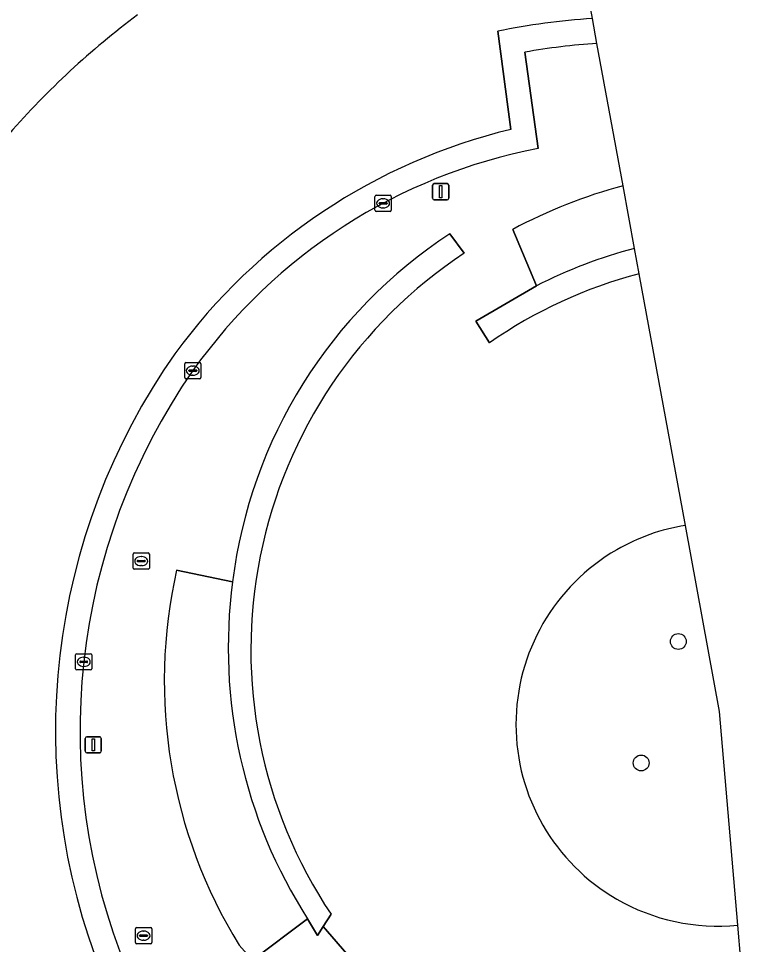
# Model space of a CAD drawing. Extents: x 158086 to 159499, y 382904 to 383981.
# Drawn here: x 159303.3 to 159348.8, y 383558.4 to 383615.4 of the extents above; entities that cross this region are included whole.
import ezdxf

# ---------------------------------------------------------------- set-up
doc = ezdxf.new("R2010")
doc.units = 0
for name, color, linetype in [('IMGEO_Berm_gesloten', 7, 'Continuous'), ('IMGEO_Berm_groen', 7, 'Continuous'), ('IMGEO_Boom', 7, 'Continuous'), ('IMGEO_Groenvoorziening', 7, 'Continuous'), ('IMGEO_Haag', 7, 'Continuous'), ('IMGEO_Kolk', 7, 'Continuous'), ('IMGEO_Rijbaan_regionaal_gesloten', 7, 'Continuous'), ('IMGEO_Rioolput', 7, 'Continuous'), ('IMGEO_Verkeersbordpaal', 7, 'Continuous'), ('IMGEO_Verkeerseiland_groen', 7, 'Continuous')]:
    doc.layers.add(name, color=color, linetype=linetype)

msp = doc.modelspace()

# ---------------------------------------------------------------- linework, layer by layer
at = {"layer": 'IMGEO_Berm_gesloten'}
for points in [[(159338.953, 383613.824), (159338.672, 383615.358)], [(159332.839, 383614.573), (159333.646, 383608.532)], [(159335.326, 383607.354), (159334.516, 383613.288)]]:
    msp.add_lwpolyline(points, dxfattribs=at)
for centre, radius, start, end in [((159341.33, 383573.546), 41.897, 93.6376, 101.6928), ((159341.453, 383574.464), 39.438, 93.633, 100.13), ((159342.098, 383573.467), 36.069, 103.5514, 143.8837), ((159341.732, 383574.016), 33.947, 100.8767, 144.5948), ((159346.012, 383571.478), 40.41, 144.8773, 201.8491), ((159345.93, 383571.519), 38.818, 145.1805, 202.3075)]:
    msp.add_arc(centre, radius, start, end, dxfattribs=at)
at = {"layer": 'IMGEO_Berm_groen'}
msp.add_arc((159341.945, 383573.78), 52.213, 126.8125, 138.6604, dxfattribs=at)
at = {"layer": 'IMGEO_Boom'}
for centre in [(159343.966, 383577.014), (159341.677, 383569.534)]:
    msp.add_circle(centre, 0.489, dxfattribs=at)
at = {"layer": 'IMGEO_Groenvoorziening'}
for points in [[(159341.271, 383601.203), (159340.561, 383605.067)], [(159333.765, 383602.378), (159335.221, 383598.897)], [(159330.776, 383600.918), (159329.902, 383602.109)], [(159341.556, 383599.647), (159341.271, 383601.203)], [(159335.221, 383598.897), (159331.5, 383596.736), (159332.33, 383595.397)], [(159347.625, 383559.558), (159346.503, 383572.702), (159344.4, 383584.158)], [(159316.515, 383580.687), (159313.062, 383581.406)], [(159321.134, 383559.935), (159321.732, 383558.921), (159322.093, 383559.477), (159322.575, 383560.22)], [(159316.918, 383558.321), (159317.732, 383557.389), (159321.134, 383559.935)], [(159327.215, 383554.008), (159326.227, 383555.278), (159325.728, 383555.66), (159323.811, 383557.473), (159322.093, 383559.477), (159321.732, 383558.921), (159321.134, 383559.935), (159317.732, 383557.389)]]:
    msp.add_lwpolyline(points, dxfattribs=at)
for centre, radius, start, end in [((159349.071, 383573.631), 32.567, 105.1471, 118.0326), ((159346.242, 383577.004), 29.955, 123.059, 172.937), ((159348.615, 383572.842), 29.296, 104.5185, 117.2058), ((159348.615, 383572.842), 29.296, 104.5185, 117.2058), ((159346.912, 383576.491), 29.275, 123.4477, 213.7662), ((159348.909, 383571.543), 29.05, 104.6613, 124.7996), ((159346.376, 383571.905), 12.412, 99.1644, 119.9987), ((159346.375, 383571.906), 12.41, 119.9949, 240.0051), ((159343.271, 383574.587), 30.969, 167.2808, 211.6849), ((159347.1, 383576.605), 30.857, 172.3975, 212.6992), ((159347.1, 383576.605), 30.857, 172.3975, 212.6992), ((159346.376, 383571.907), 12.412, 240.0013, 275.7721)]:
    msp.add_arc(centre, radius, start, end, dxfattribs=at)
at = {"layer": 'IMGEO_Haag'}
for points in [[(159330.776, 383600.918), (159329.902, 383602.109)], [(159341.556, 383599.647), (159341.271, 383601.203)], [(159335.221, 383598.897), (159331.5, 383596.736), (159332.33, 383595.397)], [(159321.134, 383559.935), (159321.732, 383558.921), (159322.093, 383559.477), (159322.575, 383560.22)]]:
    msp.add_lwpolyline(points, dxfattribs=at)
for centre, radius, start, end in [((159346.242, 383577.004), 29.955, 123.059, 172.937), ((159348.615, 383572.842), 29.296, 104.5185, 117.2058), ((159346.912, 383576.491), 29.275, 123.4477, 213.7662), ((159348.909, 383571.543), 29.05, 104.6613, 124.7996), ((159347.1, 383576.605), 30.857, 172.3975, 212.6992)]:
    msp.add_arc(centre, radius, start, end, dxfattribs=at)
at = {"layer": 'IMGEO_Kolk'}
for p, q in [((159325.283, 383603.558), (159325.283, 383604.41)), ((159325.358, 383604.484), (159326.21, 383604.484)), ((159325.585, 383604.027), (159325.983, 383604.027)), ((159325.771, 383604.264), (159325.796, 383604.264)), ((159326.284, 383604.41), (159326.284, 383603.558)), ((159326.21, 383603.484), (159325.358, 383603.484)), ((159325.542, 383603.978), (159325.542, 383603.99)), ((159325.98, 383603.941), (159325.582, 383603.941)), ((159325.794, 383603.704), (159325.769, 383603.704)), ((159326.026, 383603.99), (159326.026, 383603.978)), ((159313.561, 383593.258), (159313.561, 383594.11)), ((159313.636, 383594.184), (159314.488, 383594.184)), ((159314.049, 383593.964), (159314.074, 383593.964)), ((159314.562, 383594.11), (159314.562, 383593.258)), ((159314.488, 383593.184), (159313.636, 383593.184)), ((159313.82, 383593.678), (159313.82, 383593.69)), ((159314.258, 383593.641), (159313.86, 383593.641)), ((159313.863, 383593.727), (159314.261, 383593.727)), ((159314.072, 383593.404), (159314.047, 383593.404)), ((159314.304, 383593.69), (159314.304, 383593.678)), ((159306.843, 383575.336), (159306.843, 383576.188)), ((159306.918, 383576.262), (159307.77, 383576.262)), ((159307.844, 383576.188), (159307.844, 383575.336)), ((159307.102, 383575.756), (159307.102, 383575.768)), ((159307.54, 383575.719), (159307.142, 383575.719)), ((159307.145, 383575.805), (159307.543, 383575.805)), ((159307.331, 383576.042), (159307.356, 383576.042)), ((159307.586, 383575.768), (159307.586, 383575.756)), ((159307.77, 383575.262), (159306.918, 383575.262)), ((159307.354, 383575.482), (159307.329, 383575.482))]:
    msp.add_line(p, q, dxfattribs=at)
for points in [[(159325.283, 383603.558), (159325.283, 383604.41)], [(159325.358, 383604.484), (159326.21, 383604.484)], [(159326.284, 383604.41), (159326.284, 383603.558)], [(159326.21, 383603.484), (159325.358, 383603.484)], [(159313.561, 383593.258), (159313.561, 383594.11)], [(159313.636, 383594.184), (159314.488, 383594.184)], [(159314.562, 383594.11), (159314.562, 383593.258)], [(159314.488, 383593.184), (159313.636, 383593.184)], [(159306.843, 383575.336), (159306.843, 383576.188)], [(159306.918, 383576.262), (159307.77, 383576.262)], [(159307.844, 383576.188), (159307.844, 383575.336)], [(159307.77, 383575.262), (159306.918, 383575.262)]]:
    msp.add_lwpolyline(points, dxfattribs=at)
for centre, radius, start, end in [((159325.36, 383604.408), 0.0765, 91.552, 178.448), ((159325.36, 383604.408), 0.0765, 91.552, 178.448), ((159325.582, 383603.987), 0.0403, 85.8775, 175.7526), ((159325.987, 383603.989), 0.0386, 1.7309, 96.639), ((159326.208, 383604.408), 0.0765, 1.552, 88.448), ((159326.208, 383604.408), 0.0765, 1.552, 88.448), ((159325.36, 383603.56), 0.0765, 181.552, 268.448), ((159325.36, 383603.56), 0.0765, 181.552, 268.448), ((159325.579, 383603.977), 0.0366, 178.938, 274.7102), ((159325.983, 383603.984), 0.043, 264.8664, 352.4533), ((159326.208, 383603.56), 0.0765, 271.552, 358.448), ((159326.208, 383603.56), 0.0765, 271.552, 358.448), ((159313.638, 383594.108), 0.0765, 91.552, 178.448), ((159313.638, 383594.108), 0.0765, 91.552, 178.448), ((159314.486, 383594.108), 0.0765, 1.552, 88.448), ((159314.486, 383594.108), 0.0765, 1.552, 88.448), ((159313.638, 383593.26), 0.0765, 181.552, 268.448), ((159313.638, 383593.26), 0.0765, 181.552, 268.448), ((159313.86, 383593.687), 0.0403, 85.8775, 175.7526), ((159313.857, 383593.677), 0.0366, 178.938, 274.7102), ((159314.261, 383593.684), 0.043, 264.8664, 352.4533), ((159314.265, 383593.689), 0.0386, 1.7309, 96.639), ((159314.486, 383593.26), 0.0765, 271.552, 358.448), ((159314.486, 383593.26), 0.0765, 271.552, 358.448), ((159306.92, 383576.186), 0.0765, 91.552, 178.448), ((159306.92, 383576.186), 0.0765, 91.552, 178.448), ((159307.768, 383576.186), 0.0765, 1.552, 88.448), ((159307.768, 383576.186), 0.0765, 1.552, 88.448), ((159307.142, 383575.765), 0.0403, 85.8775, 175.7526), ((159307.139, 383575.755), 0.0366, 178.938, 274.7102), ((159307.543, 383575.762), 0.043, 264.8664, 352.4533), ((159307.547, 383575.767), 0.0386, 1.7309, 96.639), ((159306.92, 383575.338), 0.0765, 181.552, 268.448), ((159306.92, 383575.338), 0.0765, 181.552, 268.448), ((159307.768, 383575.338), 0.0765, 271.552, 358.448), ((159307.768, 383575.338), 0.0765, 271.552, 358.448)]:
    msp.add_arc(centre, radius, start, end, dxfattribs=at)
for centre, major_axis, ratio, start_param, end_param in [((159325.77, 383603.984), (-0.387, 0.002), 0.722429, 4.712389, 7.853982), ((159325.795, 383603.984), (-0.39, 0.002), 0.717154, 1.570796, 4.712389), ((159314.048, 383593.684), (-0.387, 0.002), 0.722429, 4.712389, 7.853982), ((159314.073, 383593.684), (-0.39, 0.002), 0.717154, 1.570796, 4.712389), ((159307.33, 383575.762), (-0.387, 0.002), 0.722429, 4.712389, 7.853982), ((159307.355, 383575.762), (-0.39, 0.002), 0.717154, 1.570796, 4.712389)]:
    msp.add_ellipse(centre, major_axis=major_axis, ratio=ratio, start_param=start_param, end_param=end_param, dxfattribs=at)
at = {"layer": 'IMGEO_Rijbaan_regionaal_gesloten'}
for points in [[(159338.672, 383615.358), (159337.716, 383620.563)], [(159333.646, 383608.532), (159332.839, 383614.573)]]:
    msp.add_lwpolyline(points, dxfattribs=at)
for centre, radius, start, end in [((159341.945, 383573.78), 52.213, 126.8125, 138.6604), ((159341.33, 383573.546), 41.897, 93.6376, 101.6928), ((159342.098, 383573.467), 36.069, 103.5514, 143.8837), ((159346.012, 383571.478), 40.41, 144.8773, 201.8491)]:
    msp.add_arc(centre, radius, start, end, dxfattribs=at)
at = {"layer": 'IMGEO_Rioolput'}
for p, q in [((159310.384, 383581.535), (159310.384, 383582.387)), ((159310.459, 383582.461), (159311.311, 383582.461)), ((159311.385, 383582.387), (159311.385, 383581.535)), ((159310.643, 383581.955), (159310.643, 383581.967)), ((159311.081, 383581.918), (159310.683, 383581.918)), ((159310.686, 383582.004), (159311.084, 383582.004)), ((159310.872, 383582.241), (159310.897, 383582.241)), ((159311.127, 383581.967), (159311.127, 383581.955)), ((159311.311, 383581.461), (159310.459, 383581.461)), ((159310.895, 383581.681), (159310.87, 383581.681)), ((159310.528, 383558.477), (159310.528, 383559.329)), ((159310.603, 383559.403), (159311.455, 383559.403)), ((159311.016, 383559.183), (159311.041, 383559.183)), ((159311.529, 383559.329), (159311.529, 383558.477)), ((159311.455, 383558.403), (159310.603, 383558.403)), ((159310.787, 383558.897), (159310.787, 383558.909)), ((159311.225, 383558.86), (159310.827, 383558.86)), ((159310.83, 383558.946), (159311.228, 383558.946)), ((159311.039, 383558.623), (159311.014, 383558.623)), ((159311.271, 383558.909), (159311.271, 383558.897))]:
    msp.add_line(p, q, dxfattribs=at)
for points in [[(159310.384, 383581.535), (159310.384, 383582.387)], [(159310.459, 383582.461), (159311.311, 383582.461)], [(159311.385, 383582.387), (159311.385, 383581.535)], [(159311.311, 383581.461), (159310.459, 383581.461)], [(159310.528, 383558.477), (159310.528, 383559.329)], [(159310.603, 383559.403), (159311.455, 383559.403)], [(159311.529, 383559.329), (159311.529, 383558.477)], [(159311.455, 383558.403), (159310.603, 383558.403)]]:
    msp.add_lwpolyline(points, dxfattribs=at)
for centre, radius, start, end in [((159310.461, 383582.385), 0.0765, 91.552, 178.448), ((159310.461, 383582.385), 0.0765, 91.552, 178.448), ((159311.309, 383582.385), 0.0765, 1.552, 88.448), ((159311.309, 383582.385), 0.0765, 1.552, 88.448), ((159310.683, 383581.964), 0.0403, 85.8775, 175.7526), ((159310.68, 383581.954), 0.0366, 178.938, 274.7102), ((159311.084, 383581.961), 0.043, 264.8664, 352.4533), ((159311.088, 383581.966), 0.0386, 1.7309, 96.639), ((159310.461, 383581.537), 0.0765, 181.552, 268.448), ((159310.461, 383581.537), 0.0765, 181.552, 268.448), ((159311.309, 383581.537), 0.0765, 271.552, 358.448), ((159311.309, 383581.537), 0.0765, 271.552, 358.448), ((159310.605, 383559.327), 0.0765, 91.552, 178.448), ((159310.605, 383559.327), 0.0765, 91.552, 178.448), ((159311.453, 383559.327), 0.0765, 1.552, 88.448), ((159311.453, 383559.327), 0.0765, 1.552, 88.448), ((159310.605, 383558.479), 0.0765, 181.552, 268.448), ((159310.605, 383558.479), 0.0765, 181.552, 268.448), ((159310.827, 383558.906), 0.0403, 85.8775, 175.7526), ((159310.824, 383558.896), 0.0366, 178.938, 274.7102), ((159311.228, 383558.903), 0.043, 264.8664, 352.4533), ((159311.232, 383558.908), 0.0386, 1.7309, 96.639), ((159311.453, 383558.479), 0.0765, 271.552, 358.448), ((159311.453, 383558.479), 0.0765, 271.552, 358.448)]:
    msp.add_arc(centre, radius, start, end, dxfattribs=at)
for centre, major_axis, ratio, start_param, end_param in [((159310.871, 383581.961), (-0.387, 0.002), 0.722429, 4.712389, 7.853982), ((159310.896, 383581.961), (-0.39, 0.002), 0.717154, 1.570796, 4.712389), ((159311.015, 383558.903), (-0.387, 0.002), 0.722429, 4.712389, 7.853982), ((159311.04, 383558.903), (-0.39, 0.002), 0.717154, 1.570796, 4.712389)]:
    msp.add_ellipse(centre, major_axis=major_axis, ratio=ratio, start_param=start_param, end_param=end_param, dxfattribs=at)
at = {"layer": 'IMGEO_Verkeersbordpaal'}
for p, q in [((159328.932, 383605.2), (159329.722, 383605.2)), ((159329.722, 383605.2), (159328.932, 383605.2)), ((159328.832, 383604.3), (159328.832, 383605.1)), ((159328.832, 383605.1), (159328.832, 383604.3)), ((159329.822, 383605.1), (159329.822, 383604.3)), ((159329.822, 383604.3), (159329.822, 383605.1)), ((159329.722, 383604.2), (159328.932, 383604.2)), ((159328.932, 383604.2), (159329.722, 383604.2)), ((159307.435, 383570.251), (159307.435, 383571.051)), ((159307.435, 383571.051), (159307.435, 383570.251)), ((159307.535, 383571.151), (159308.325, 383571.151)), ((159308.325, 383571.151), (159307.535, 383571.151)), ((159308.425, 383571.051), (159308.425, 383570.251)), ((159308.425, 383570.251), (159308.425, 383571.051)), ((159308.325, 383570.151), (159307.535, 383570.151)), ((159307.535, 383570.151), (159308.325, 383570.151))]:
    msp.add_line(p, q, dxfattribs=at)
for points in [[(159329.252, 383605.075), (159329.402, 383605.075), (159329.402, 383604.325), (159329.252, 383604.325), (159329.252, 383605.075)], [(159307.855, 383571.026), (159308.005, 383571.026), (159308.005, 383570.276), (159307.855, 383570.276), (159307.855, 383571.026)]]:
    msp.add_lwpolyline(points, dxfattribs=at)
for centre, start, end in [((159328.932, 383605.1), 90, 180), ((159328.932, 383605.1), 90, 180), ((159329.722, 383605.1), 0, 90), ((159329.722, 383605.1), 360, 90), ((159328.932, 383604.3), 180, 270), ((159328.932, 383604.3), 180, 270), ((159329.722, 383604.3), 270, 0), ((159329.722, 383604.3), 270, 0), ((159307.535, 383571.051), 90, 180), ((159307.535, 383571.051), 90, 180), ((159308.325, 383571.051), 0, 90), ((159308.325, 383571.051), 360, 90), ((159307.535, 383570.251), 180, 270), ((159307.535, 383570.251), 180, 270), ((159308.325, 383570.251), 270, 0), ((159308.325, 383570.251), 270, 0)]:
    msp.add_arc(centre, 0.1, start, end, dxfattribs=at)
at = {"layer": 'IMGEO_Verkeerseiland_groen'}
for points in [[(159340.561, 383605.067), (159338.953, 383613.824)], [(159334.516, 383613.288), (159335.326, 383607.354)], [(159332.33, 383595.397), (159331.5, 383596.736), (159335.221, 383598.897), (159333.765, 383602.378)], [(159329.902, 383602.109), (159330.776, 383600.918)], [(159344.4, 383584.158), (159341.556, 383599.647)], [(159313.062, 383581.406), (159316.515, 383580.687)], [(159322.575, 383560.22), (159322.093, 383559.477), (159323.811, 383557.473), (159325.728, 383555.66), (159326.227, 383555.278), (159327.215, 383554.008), (159336.005, 383549.347), (159336.281, 383548.914), (159336.484, 383548.352), (159336.456, 383547.154), (159336.227, 383545.605)], [(159348.78, 383546.027), (159348.183, 383553.017), (159347.625, 383559.558)]]:
    msp.add_lwpolyline(points, dxfattribs=at)
for centre, radius, start, end in [((159341.453, 383574.464), 39.438, 93.633, 100.13), ((159341.732, 383574.016), 33.947, 100.8767, 144.5948), ((159349.071, 383573.631), 32.567, 105.1471, 118.0326), ((159346.242, 383577.004), 29.955, 123.059, 172.937), ((159346.912, 383576.491), 29.275, 123.4477, 213.7662), ((159348.909, 383571.543), 29.05, 104.6613, 124.7996), ((159345.93, 383571.519), 38.818, 145.1805, 202.3075), ((159346.376, 383571.905), 12.412, 99.1644, 119.9987), ((159346.375, 383571.906), 12.41, 119.9949, 240.0051), ((159343.271, 383574.587), 30.969, 167.2808, 211.6849), ((159346.376, 383571.907), 12.412, 240.0013, 275.7721)]:
    msp.add_arc(centre, radius, start, end, dxfattribs=at)

doc.saveas('drawing.dxf')
